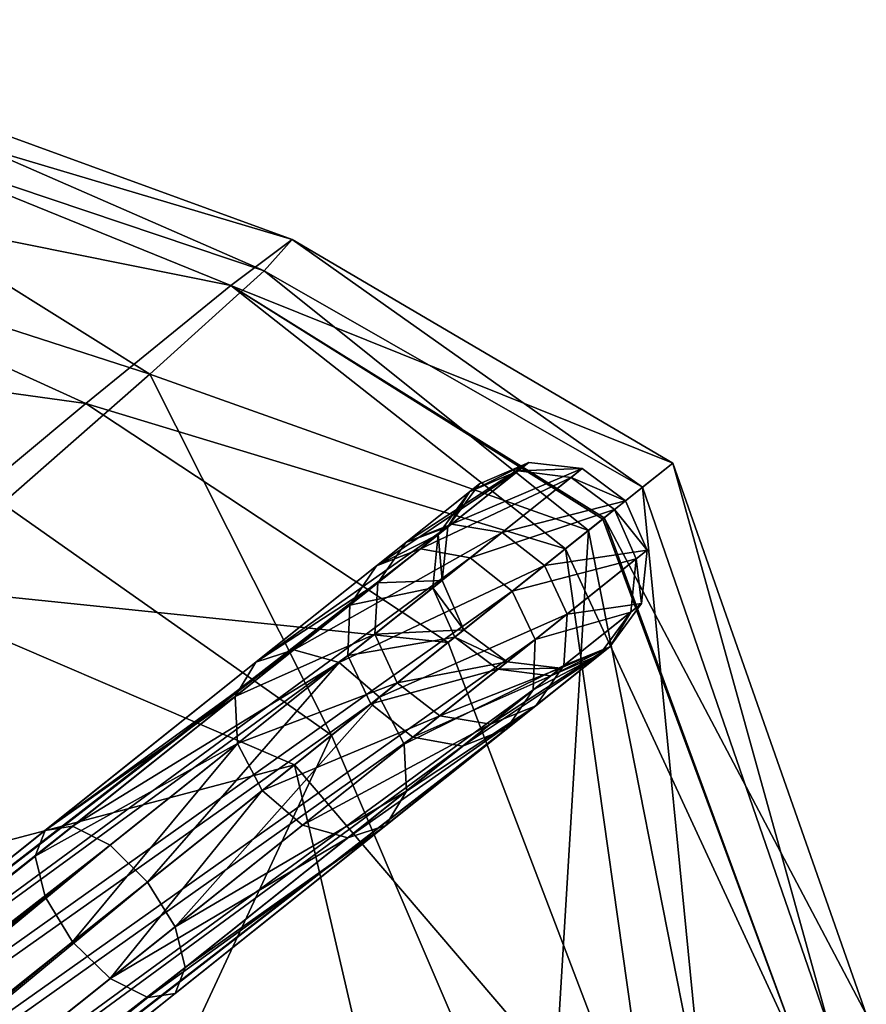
# Model space of a CAD drawing. Header units: millimetres. Extents: x 3 to 496, y 3 to 509.
# Tile 445 of 445: x 435 to 451, y 403 to 422. Entities that reach past the tile are written whole.
import ezdxf

# ---------------------------------------------------------------- set-up
doc = ezdxf.new("R2010")
doc.units = ezdxf.units.MM
doc.header["$LTSCALE"] = 25.4
doc.layers.get('0').update_dxf_attribs({"true_color": 0xff5454})

# ---------------------------------------------------------------- blocks, each defined once
blk = doc.blocks.new('FORM-M-9673.STL#1')
at = {"color": 0}
mesh = blk.add_polyface(dxfattribs=at)
corners = [(427.276, 421.373, 171.96), (428.283, 421.846, 165.02), (439.842, 417.629, 165.656)]
mesh.append_faces([[corners[k] for k in face] for face in [(0, 1, 2)]], dxfattribs={"color": 0})
mesh = blk.add_polyface(dxfattribs=at)
corners = [(428.283, 421.846, 165.02), (427.708, 420.928, 157.845), (439.301, 417.034, 158.385)]
mesh.append_faces([[corners[k] for k in face] for face in [(0, 1, 2)]], dxfattribs={"color": 0})
mesh = blk.add_polyface(dxfattribs=at)
corners = [(439.842, 417.629, 165.656), (428.283, 421.846, 165.02), (439.301, 417.034, 158.385)]
mesh.append_faces([[corners[k] for k in face] for face in [(0, 1, 2)]], dxfattribs={"color": 0})
mesh = blk.add_polyface(dxfattribs=at)
corners = [(424.779, 419.543, 177.961), (427.276, 421.373, 171.96), (438.665, 416.753, 172.748)]
mesh.append_faces([[corners[k] for k in face] for face in [(0, 1, 2)]], dxfattribs={"color": 0})
mesh = blk.add_polyface(dxfattribs=at)
corners = [(438.665, 416.753, 172.748), (427.276, 421.373, 171.96), (439.842, 417.629, 165.656)]
mesh.append_faces([[corners[k] for k in face] for face in [(0, 1, 2)]], dxfattribs={"color": 0})
mesh = blk.add_polyface(dxfattribs=at)
corners = [(427.708, 420.928, 157.845), (425.629, 418.757, 151.135), (437.112, 415.051, 151.648)]
mesh.append_faces([[corners[k] for k in face] for face in [(0, 1, 2)]], dxfattribs={"color": 0})
mesh = blk.add_polyface(dxfattribs=at)
corners = [(439.301, 417.034, 158.385), (427.708, 420.928, 157.845), (437.112, 415.051, 151.648)]
mesh.append_faces([[corners[k] for k in face] for face in [(0, 1, 2)]], dxfattribs={"color": 0})
mesh = blk.add_polyface(dxfattribs=at)
corners = [(421.037, 416.544, 182.405), (424.779, 419.543, 177.961), (435.879, 414.485, 178.947)]
mesh.append_faces([[corners[k] for k in face] for face in [(0, 1, 2)]], dxfattribs={"color": 0})
mesh = blk.add_polyface(dxfattribs=at)
corners = [(435.879, 414.485, 178.947), (424.779, 419.543, 177.961), (438.665, 416.753, 172.748)]
mesh.append_faces([[corners[k] for k in face] for face in [(0, 1, 2)]], dxfattribs={"color": 0})
mesh = blk.add_polyface(dxfattribs=at)
corners = [(437.112, 415.051, 151.648), (425.629, 418.757, 151.135), (434.286, 412.572, 145.302)]
mesh.append_faces([[corners[k] for k in face] for face in [(0, 1, 2)]], dxfattribs={"color": 0})
mesh = blk.add_polyface(dxfattribs=at)
corners = [(438.665, 416.753, 172.748), (439.842, 417.629, 165.656), (447.139, 413.346, 165.245)]
mesh.append_faces([[corners[k] for k in face] for face in [(0, 1, 2)]], dxfattribs={"color": 0})
mesh = blk.add_polyface(dxfattribs=at)
corners = [(439.842, 417.629, 165.656), (439.301, 417.034, 158.385), (446.559, 412.884, 158.793)]
mesh.append_faces([[corners[k] for k in face] for face in [(0, 1, 2)]], dxfattribs={"color": 0})
mesh = blk.add_polyface(dxfattribs=at)
corners = [(439.842, 417.629, 165.656), (446.559, 412.884, 158.793), (447.139, 413.346, 165.245)]
mesh.append_faces([[corners[k] for k in face] for face in [(0, 1, 2)]], dxfattribs={"color": 0})
mesh = blk.add_polyface(dxfattribs=at)
corners = [(439.301, 417.034, 158.385), (437.112, 415.051, 151.648), (445.521, 412.055, 155.066)]
mesh.append_faces([[corners[k] for k in face] for face in [(0, 1, 2)]], dxfattribs={"color": 0})
mesh = blk.add_polyface(dxfattribs=at)
corners = [(446.559, 412.884, 158.793), (439.301, 417.034, 158.385), (445.521, 412.055, 155.066)]
mesh.append_faces([[corners[k] for k in face] for face in [(0, 1, 2)]], dxfattribs={"color": 0})
mesh = blk.add_polyface(dxfattribs=at)
corners = [(435.879, 414.485, 178.947), (438.665, 416.753, 172.748), (445.08, 411.704, 175.322)]
mesh.append_faces([[corners[k] for k in face] for face in [(0, 1, 2)]], dxfattribs={"color": 0})
mesh = blk.add_polyface(dxfattribs=at)
corners = [(445.08, 411.704, 175.322), (438.665, 416.753, 172.748), (445.794, 412.273, 173.37)]
mesh.append_faces([[corners[k] for k in face] for face in [(0, 1, 2)]], dxfattribs={"color": 0})
mesh = blk.add_polyface(dxfattribs=at)
corners = [(445.824, 412.297, 173.275), (438.665, 416.753, 172.748), (447.139, 413.346, 165.245)]
mesh.append_faces([[corners[k] for k in face] for face in [(0, 1, 2)]], dxfattribs={"color": 0})
mesh = blk.add_polyface(dxfattribs=at)
corners = [(445.794, 412.273, 173.37), (438.665, 416.753, 172.748), (445.824, 412.297, 173.275)]
mesh.append_faces([[corners[k] for k in face] for face in [(0, 1, 2)]], dxfattribs={"color": 0})
mesh = blk.add_polyface(dxfattribs=at)
corners = [(435.879, 414.485, 178.947), (431.751, 411.048, 183.612), (421.037, 416.544, 182.405)]
mesh.append_faces([[corners[k] for k in face] for face in [(0, 1, 2)]], dxfattribs={"color": 0})
mesh = blk.add_polyface(dxfattribs=at)
corners = [(437.112, 415.051, 151.648), (434.286, 412.572, 145.302), (440.593, 408.126, 144.291)]
mesh.append_faces([[corners[k] for k in face] for face in [(0, 1, 2)]], dxfattribs={"color": 0})
mesh = blk.add_polyface(dxfattribs=at)
corners = [(445.521, 412.055, 155.066), (437.112, 415.051, 151.648), (440.593, 408.126, 144.291)]
mesh.append_faces([[corners[k] for k in face] for face in [(0, 1, 2)]], dxfattribs={"color": 0})
mesh = blk.add_polyface(dxfattribs=at)
corners = [(442.828, 409.908, 179.573), (431.751, 411.048, 183.612), (435.879, 414.485, 178.947)]
mesh.append_faces([[corners[k] for k in face] for face in [(0, 1, 2)]], dxfattribs={"color": 0})
mesh = blk.add_polyface(dxfattribs=at)
corners = [(442.828, 409.908, 179.573), (435.879, 414.485, 178.947), (445.08, 411.704, 175.322)]
mesh.append_faces([[corners[k] for k in face] for face in [(0, 1, 2)]], dxfattribs={"color": 0})
mesh = blk.add_polyface(dxfattribs=at)
corners = [(442.02, 411.821, 173.259), (444.378, 413.359, 167.201), (443.435, 412.95, 167.078), (442.892, 412.174, 173.691)]
mesh.append_faces([[corners[k] for k in face] for face in [(0, 1, 2), (1, 0, 3)]], dxfattribs={"vtx0": -1, "color": 0})
mesh = blk.add_polyface(dxfattribs=at)
corners = [(442.892, 412.174, 173.691), (445.402, 413.24, 167.291), (444.378, 413.359, 167.201), (443.865, 412.014, 174.007)]
mesh.append_faces([[corners[k] for k in face] for face in [(0, 1, 2), (1, 0, 3)]], dxfattribs={"vtx0": -1, "color": 0})
mesh = blk.add_polyface(dxfattribs=at)
corners = [(443.241, 412.796, 160.643), (444.378, 413.359, 167.201), (444.174, 413.197, 160.444), (443.435, 412.95, 167.078)]
mesh.append_faces([[corners[k] for k in face] for face in [(0, 1, 2), (1, 0, 3)]], dxfattribs={"vtx0": -1, "color": 0})
mesh = blk.add_polyface(dxfattribs=at)
corners = [(443.865, 412.014, 174.007), (446.234, 412.624, 167.324), (445.402, 413.24, 167.291), (444.677, 411.382, 174.123)]
mesh.append_faces([[corners[k] for k in face] for face in [(0, 1, 2), (1, 0, 3)]], dxfattribs={"vtx0": -1, "color": 0})
mesh = blk.add_polyface(dxfattribs=at)
corners = [(444.174, 413.197, 160.444), (445.402, 413.24, 167.291), (445.192, 413.072, 160.298), (444.378, 413.359, 167.201)]
mesh.append_faces([[corners[k] for k in face] for face in [(0, 1, 2), (1, 0, 3)]], dxfattribs={"vtx0": -1, "color": 0})
mesh = blk.add_polyface(dxfattribs=at)
corners = [(445.192, 413.072, 160.298), (446.234, 412.624, 167.324), (446.021, 412.454, 160.245), (445.402, 413.24, 167.291)]
mesh.append_faces([[corners[k] for k in face] for face in [(0, 1, 2), (1, 0, 3)]], dxfattribs={"vtx0": -1, "color": 0})
mesh = blk.add_polyface(dxfattribs=at)
corners = [(447.139, 413.346, 165.245), (450.85, 402.778, 165.501), (445.824, 412.297, 173.275)]
mesh.append_faces([[corners[k] for k in face] for face in [(0, 1, 2)]], dxfattribs={"color": 0})
mesh = blk.add_polyface(dxfattribs=at)
corners = [(447.139, 413.346, 165.245), (446.559, 412.884, 158.793), (450.17, 402.423, 158.225)]
mesh.append_faces([[corners[k] for k in face] for face in [(0, 1, 2)]], dxfattribs={"color": 0})
mesh = blk.add_polyface(dxfattribs=at)
corners = [(447.139, 413.346, 165.245), (450.17, 402.423, 158.225), (450.85, 402.778, 165.501)]
mesh.append_faces([[corners[k] for k in face] for face in [(0, 1, 2)]], dxfattribs={"color": 0})
mesh = blk.add_polyface(dxfattribs=at)
corners = [(441.458, 411.374, 154.62), (444.174, 413.197, 160.444), (442.303, 411.704, 154.12), (443.241, 412.796, 160.643)]
mesh.append_faces([[corners[k] for k in face] for face in [(0, 1, 2), (1, 0, 3)]], dxfattribs={"vtx0": -1, "color": 0})
mesh = blk.add_polyface(dxfattribs=at)
corners = [(442.303, 411.704, 154.12), (445.192, 413.072, 160.298), (443.255, 411.527, 153.754), (444.174, 413.197, 160.444)]
mesh.append_faces([[corners[k] for k in face] for face in [(0, 1, 2), (1, 0, 3)]], dxfattribs={"vtx0": -1, "color": 0})
mesh = blk.add_polyface(dxfattribs=at)
corners = [(443.255, 411.527, 153.754), (446.021, 412.454, 160.245), (444.06, 410.89, 153.62), (445.192, 413.072, 160.298)]
mesh.append_faces([[corners[k] for k in face] for face in [(0, 1, 2), (1, 0, 3)]], dxfattribs={"vtx0": -1, "color": 0})
mesh = blk.add_polyface(dxfattribs=at)
corners = [(442.02, 411.821, 173.259), (442.826, 412.122, 166.955), (441.482, 411.05, 172.827), (443.435, 412.95, 167.078)]
mesh.append_faces([[corners[k] for k in face] for face in [(0, 1, 2), (1, 0, 3)]], dxfattribs={"vtx0": -1, "color": 0})
mesh = blk.add_polyface(dxfattribs=at)
corners = [(442.826, 412.122, 166.955), (443.241, 412.796, 160.643), (442.642, 411.975, 160.842), (443.435, 412.95, 167.078)]
mesh.append_faces([[corners[k] for k in face] for face in [(0, 1, 2), (1, 0, 3)]], dxfattribs={"vtx0": -1, "color": 0})
mesh = blk.add_polyface(dxfattribs=at)
corners = [(446.559, 412.884, 158.793), (445.521, 412.055, 155.066), (447.751, 400.738, 151.484)]
mesh.append_faces([[corners[k] for k in face] for face in [(0, 1, 2)]], dxfattribs={"color": 0})
mesh = blk.add_polyface(dxfattribs=at)
corners = [(446.559, 412.884, 158.793), (447.751, 400.738, 151.484), (450.17, 402.423, 158.225)]
mesh.append_faces([[corners[k] for k in face] for face in [(0, 1, 2)]], dxfattribs={"color": 0})
mesh = blk.add_polyface(dxfattribs=at)
corners = [(442.642, 411.975, 160.842), (441.458, 411.374, 154.62), (440.948, 410.624, 155.12), (443.241, 412.796, 160.643)]
mesh.append_faces([[corners[k] for k in face] for face in [(0, 1, 2), (1, 0, 3)]], dxfattribs={"vtx0": -1, "color": 0})
mesh = blk.add_polyface(dxfattribs=at)
corners = [(434.286, 412.572, 145.302), (428.185, 398.231, 121.278), (440.593, 408.126, 144.291)]
mesh.append_faces([[corners[k] for k in face] for face in [(0, 1, 2)]], dxfattribs={"color": 0})
mesh = blk.add_polyface(dxfattribs=at)
corners = [(446.649, 411.676, 167.291), (444.677, 411.382, 174.123), (445.111, 410.45, 174.007), (446.234, 412.624, 167.324)]
mesh.append_faces([[corners[k] for k in face] for face in [(0, 1, 2), (1, 0, 3)]], dxfattribs={"vtx0": -1, "color": 0})
mesh = blk.add_polyface(dxfattribs=at)
corners = [(446.021, 412.454, 160.245), (446.649, 411.676, 167.291), (446.439, 411.508, 160.298), (446.234, 412.624, 167.324)]
mesh.append_faces([[corners[k] for k in face] for face in [(0, 1, 2), (1, 0, 3)]], dxfattribs={"vtx0": -1, "color": 0})
mesh = blk.add_polyface(dxfattribs=at)
corners = [(444.06, 410.89, 153.62), (446.439, 411.508, 160.298), (444.502, 409.964, 153.754), (446.021, 412.454, 160.245)]
mesh.append_faces([[corners[k] for k in face] for face in [(0, 1, 2), (1, 0, 3)]], dxfattribs={"vtx0": -1, "color": 0})
mesh = blk.add_polyface(dxfattribs=at)
corners = [(445.824, 412.297, 173.275), (449.689, 401.751, 172.573), (445.794, 412.273, 173.37)]
mesh.append_faces([[corners[k] for k in face] for face in [(0, 1, 2)]], dxfattribs={"color": 0})
mesh = blk.add_polyface(dxfattribs=at)
corners = [(445.824, 412.297, 173.275), (450.85, 402.778, 165.501), (449.689, 401.751, 172.573)]
mesh.append_faces([[corners[k] for k in face] for face in [(0, 1, 2)]], dxfattribs={"color": 0})
mesh = blk.add_polyface(dxfattribs=at)
corners = [(439.142, 409.527, 178.543), (442.892, 412.174, 173.691), (442.02, 411.821, 173.259), (439.87, 409.765, 179.24)]
mesh.append_faces([[corners[k] for k in face] for face in [(0, 1, 2), (1, 0, 3)]], dxfattribs={"vtx0": -1, "color": 0})
mesh = blk.add_polyface(dxfattribs=at)
corners = [(439.87, 409.765, 179.24), (443.865, 412.014, 174.007), (442.892, 412.174, 173.691), (440.738, 409.52, 179.749)]
mesh.append_faces([[corners[k] for k in face] for face in [(0, 1, 2), (1, 0, 3)]], dxfattribs={"vtx0": -1, "color": 0})
mesh = blk.add_polyface(dxfattribs=at)
corners = [(441.482, 411.05, 172.827), (442.715, 411.096, 166.865), (441.422, 410.066, 172.511), (442.826, 412.122, 166.955)]
mesh.append_faces([[corners[k] for k in face] for face in [(0, 1, 2), (1, 0, 3)]], dxfattribs={"vtx0": -1, "color": 0})
mesh = blk.add_polyface(dxfattribs=at)
corners = [(442.715, 411.096, 166.865), (442.642, 411.975, 160.842), (442.538, 410.955, 160.987), (442.826, 412.122, 166.955)]
mesh.append_faces([[corners[k] for k in face] for face in [(0, 1, 2), (1, 0, 3)]], dxfattribs={"vtx0": -1, "color": 0})
mesh = blk.add_polyface(dxfattribs=at)
corners = [(445.794, 412.273, 173.37), (449.689, 401.751, 172.573), (445.08, 411.704, 175.322)]
mesh.append_faces([[corners[k] for k in face] for face in [(0, 1, 2)]], dxfattribs={"color": 0})
mesh = blk.add_polyface(dxfattribs=at)
corners = [(445.521, 412.055, 155.066), (440.593, 408.126, 144.291), (444.702, 398.537, 145.133)]
mesh.append_faces([[corners[k] for k in face] for face in [(0, 1, 2)]], dxfattribs={"color": 0})
mesh = blk.add_polyface(dxfattribs=at)
corners = [(440.738, 409.52, 179.749), (444.677, 411.382, 174.123), (443.865, 412.014, 174.007), (441.512, 408.858, 179.936)]
mesh.append_faces([[corners[k] for k in face] for face in [(0, 1, 2), (1, 0, 3)]], dxfattribs={"vtx0": -1, "color": 0})
mesh = blk.add_polyface(dxfattribs=at)
corners = [(442.538, 410.955, 160.987), (440.948, 410.624, 155.12), (440.909, 409.657, 155.486), (442.642, 411.975, 160.842)]
mesh.append_faces([[corners[k] for k in face] for face in [(0, 1, 2), (1, 0, 3)]], dxfattribs={"vtx0": -1, "color": 0})
mesh = blk.add_polyface(dxfattribs=at)
corners = [(445.521, 412.055, 155.066), (444.702, 398.537, 145.133), (447.751, 400.738, 151.484)]
mesh.append_faces([[corners[k] for k in face] for face in [(0, 1, 2)]], dxfattribs={"color": 0})
mesh = blk.add_polyface(dxfattribs=at)
corners = [(439.142, 409.527, 178.543), (441.482, 411.05, 172.827), (438.748, 408.87, 177.847), (442.02, 411.821, 173.259)]
mesh.append_faces([[corners[k] for k in face] for face in [(0, 1, 2), (1, 0, 3)]], dxfattribs={"vtx0": -1, "color": 0})
mesh = blk.add_polyface(dxfattribs=at)
corners = [(427.81, 400.49, 127.798), (442.303, 411.704, 154.12), (428.609, 400.784, 127.209), (441.458, 411.374, 154.62)]
mesh.append_faces([[corners[k] for k in face] for face in [(0, 1, 2), (1, 0, 3)]], dxfattribs={"vtx0": -1, "color": 0})
mesh = blk.add_polyface(dxfattribs=at)
corners = [(428.609, 400.784, 127.209), (443.255, 411.527, 153.754), (429.527, 400.58, 126.777), (442.303, 411.704, 154.12)]
mesh.append_faces([[corners[k] for k in face] for face in [(0, 1, 2), (1, 0, 3)]], dxfattribs={"vtx0": -1, "color": 0})
mesh = blk.add_polyface(dxfattribs=at)
corners = [(445.08, 411.704, 175.322), (446.812, 399.457, 178.702), (442.828, 409.908, 179.573)]
mesh.append_faces([[corners[k] for k in face] for face in [(0, 1, 2)]], dxfattribs={"color": 0})
mesh = blk.add_polyface(dxfattribs=at)
corners = [(446.538, 410.651, 167.201), (445.111, 410.45, 174.007), (445.052, 409.466, 173.691), (446.649, 411.676, 167.291)]
mesh.append_faces([[corners[k] for k in face] for face in [(0, 1, 2), (1, 0, 3)]], dxfattribs={"vtx0": -1, "color": 0})
mesh = blk.add_polyface(dxfattribs=at)
corners = [(445.08, 411.704, 175.322), (449.689, 401.751, 172.573), (446.812, 399.457, 178.702)]
mesh.append_faces([[corners[k] for k in face] for face in [(0, 1, 2)]], dxfattribs={"color": 0})
mesh = blk.add_polyface(dxfattribs=at)
corners = [(446.439, 411.508, 160.298), (446.538, 410.651, 167.201), (446.334, 410.489, 160.444), (446.649, 411.676, 167.291)]
mesh.append_faces([[corners[k] for k in face] for face in [(0, 1, 2), (1, 0, 3)]], dxfattribs={"vtx0": -1, "color": 0})
mesh = blk.add_polyface(dxfattribs=at)
corners = [(440.948, 410.624, 155.12), (427.81, 400.49, 127.798), (427.345, 399.776, 128.387), (441.458, 411.374, 154.62)]
mesh.append_faces([[corners[k] for k in face] for face in [(0, 1, 2), (1, 0, 3)]], dxfattribs={"vtx0": -1, "color": 0})
mesh = blk.add_polyface(dxfattribs=at)
corners = [(429.527, 400.58, 126.777), (444.06, 410.89, 153.62), (430.32, 399.933, 126.619), (443.255, 411.527, 153.754)]
mesh.append_faces([[corners[k] for k in face] for face in [(0, 1, 2), (1, 0, 3)]], dxfattribs={"vtx0": -1, "color": 0})
mesh = blk.add_polyface(dxfattribs=at)
corners = [(445.111, 410.45, 174.007), (441.512, 408.858, 179.936), (441.985, 407.956, 179.749), (444.677, 411.382, 174.123)]
mesh.append_faces([[corners[k] for k in face] for face in [(0, 1, 2), (1, 0, 3)]], dxfattribs={"vtx0": -1, "color": 0})
mesh = blk.add_polyface(dxfattribs=at)
corners = [(444.502, 409.964, 153.754), (446.334, 410.489, 160.444), (444.462, 408.996, 154.12), (446.439, 411.508, 160.298)]
mesh.append_faces([[corners[k] for k in face] for face in [(0, 1, 2), (1, 0, 3)]], dxfattribs={"vtx0": -1, "color": 0})
mesh = blk.add_polyface(dxfattribs=at)
corners = [(439.882, 407.558, 183.088), (421.987, 402.838, 190.35), (431.751, 411.048, 183.612)]
mesh.append_faces([[corners[k] for k in face] for face in [(0, 1, 2)]], dxfattribs={"color": 0})
mesh = blk.add_polyface(dxfattribs=at)
corners = [(442.828, 409.908, 179.573), (439.882, 407.558, 183.088), (431.751, 411.048, 183.612)]
mesh.append_faces([[corners[k] for k in face] for face in [(0, 1, 2)]], dxfattribs={"color": 0})
mesh = blk.add_polyface(dxfattribs=at)
corners = [(438.748, 408.87, 177.847), (441.422, 410.066, 172.511), (438.793, 407.97, 177.338), (441.482, 411.05, 172.827)]
mesh.append_faces([[corners[k] for k in face] for face in [(0, 1, 2), (1, 0, 3)]], dxfattribs={"vtx0": -1, "color": 0})
mesh = blk.add_polyface(dxfattribs=at)
corners = [(441.422, 410.066, 172.511), (443.13, 410.149, 166.832), (441.856, 409.133, 172.395), (442.715, 411.096, 166.865)]
mesh.append_faces([[corners[k] for k in face] for face in [(0, 1, 2), (1, 0, 3)]], dxfattribs={"vtx0": -1, "color": 0})
mesh = blk.add_polyface(dxfattribs=at)
corners = [(443.13, 410.149, 166.832), (442.538, 410.955, 160.987), (442.956, 410.01, 161.041), (442.715, 411.096, 166.865)]
mesh.append_faces([[corners[k] for k in face] for face in [(0, 1, 2), (1, 0, 3)]], dxfattribs={"vtx0": -1, "color": 0})
mesh = blk.add_polyface(dxfattribs=at)
corners = [(430.32, 399.933, 126.619), (444.502, 409.964, 153.754), (430.774, 399.016, 126.777), (444.06, 410.89, 153.62)]
mesh.append_faces([[corners[k] for k in face] for face in [(0, 1, 2), (1, 0, 3)]], dxfattribs={"vtx0": -1, "color": 0})
mesh = blk.add_polyface(dxfattribs=at)
corners = [(442.956, 410.01, 161.041), (440.909, 409.657, 155.486), (441.351, 408.73, 155.62), (442.538, 410.955, 160.987)]
mesh.append_faces([[corners[k] for k in face] for face in [(0, 1, 2), (1, 0, 3)]], dxfattribs={"vtx0": -1, "color": 0})
mesh = blk.add_polyface(dxfattribs=at)
corners = [(440.909, 409.657, 155.486), (427.345, 399.776, 128.387), (427.34, 398.835, 128.819), (440.948, 410.624, 155.12)]
mesh.append_faces([[corners[k] for k in face] for face in [(0, 1, 2), (1, 0, 3)]], dxfattribs={"vtx0": -1, "color": 0})
mesh = blk.add_polyface(dxfattribs=at)
corners = [(445.929, 409.823, 167.078), (445.052, 409.466, 173.691), (444.514, 408.694, 173.259), (446.538, 410.651, 167.201)]
mesh.append_faces([[corners[k] for k in face] for face in [(0, 1, 2), (1, 0, 3)]], dxfattribs={"vtx0": -1, "color": 0})
mesh = blk.add_polyface(dxfattribs=at)
corners = [(446.334, 410.489, 160.444), (445.929, 409.823, 167.078), (445.735, 409.668, 160.643), (446.538, 410.651, 167.201)]
mesh.append_faces([[corners[k] for k in face] for face in [(0, 1, 2), (1, 0, 3)]], dxfattribs={"vtx0": -1, "color": 0})
mesh = blk.add_polyface(dxfattribs=at)
corners = [(445.052, 409.466, 173.691), (441.985, 407.956, 179.749), (442.03, 407.056, 179.24), (445.111, 410.45, 174.007)]
mesh.append_faces([[corners[k] for k in face] for face in [(0, 1, 2), (1, 0, 3)]], dxfattribs={"vtx0": -1, "color": 0})
mesh = blk.add_polyface(dxfattribs=at)
corners = [(444.462, 408.996, 154.12), (445.735, 409.668, 160.643), (443.952, 408.247, 154.62), (446.334, 410.489, 160.444)]
mesh.append_faces([[corners[k] for k in face] for face in [(0, 1, 2), (1, 0, 3)]], dxfattribs={"vtx0": -1, "color": 0})
mesh = blk.add_polyface(dxfattribs=at)
corners = [(438.793, 407.97, 177.338), (441.856, 409.133, 172.395), (439.267, 407.068, 177.151), (441.422, 410.066, 172.511)]
mesh.append_faces([[corners[k] for k in face] for face in [(0, 1, 2), (1, 0, 3)]], dxfattribs={"vtx0": -1, "color": 0})
mesh = blk.add_polyface(dxfattribs=at)
corners = [(443.961, 409.533, 166.865), (441.856, 409.133, 172.395), (443.13, 410.149, 166.832), (442.669, 408.502, 172.511)]
mesh.append_faces([[corners[k] for k in face] for face in [(0, 1, 2), (1, 0, 3)]], dxfattribs={"vtx0": -1, "color": 0})
mesh = blk.add_polyface(dxfattribs=at)
corners = [(443.961, 409.533, 166.865), (442.956, 410.01, 161.041), (443.785, 409.392, 160.987), (443.13, 410.149, 166.832)]
mesh.append_faces([[corners[k] for k in face] for face in [(0, 1, 2), (1, 0, 3)]], dxfattribs={"vtx0": -1, "color": 0})
mesh = blk.add_polyface(dxfattribs=at)
corners = [(430.774, 399.016, 126.777), (444.462, 408.996, 154.12), (430.768, 398.075, 127.209), (444.502, 409.964, 153.754)]
mesh.append_faces([[corners[k] for k in face] for face in [(0, 1, 2), (1, 0, 3)]], dxfattribs={"vtx0": -1, "color": 0})
mesh = blk.add_polyface(dxfattribs=at)
corners = [(446.812, 399.457, 178.702), (439.882, 407.558, 183.088), (442.828, 409.908, 179.573)]
mesh.append_faces([[corners[k] for k in face] for face in [(0, 1, 2)]], dxfattribs={"color": 0})
mesh = blk.add_polyface(dxfattribs=at)
corners = [(443.785, 409.392, 160.987), (441.351, 408.73, 155.62), (442.156, 408.093, 155.486), (442.956, 410.01, 161.041)]
mesh.append_faces([[corners[k] for k in face] for face in [(0, 1, 2), (1, 0, 3)]], dxfattribs={"vtx0": -1, "color": 0})
mesh = blk.add_polyface(dxfattribs=at)
corners = [(441.351, 408.73, 155.62), (427.34, 398.835, 128.819), (427.794, 397.919, 128.977), (440.909, 409.657, 155.486)]
mesh.append_faces([[corners[k] for k in face] for face in [(0, 1, 2), (1, 0, 3)]], dxfattribs={"vtx0": -1, "color": 0})
mesh = blk.add_polyface(dxfattribs=at)
corners = [(435.101, 406.304, 182.385), (439.87, 409.765, 179.24), (439.142, 409.527, 178.543), (435.627, 406.381, 183.273)]
mesh.append_faces([[corners[k] for k in face] for face in [(0, 1, 2), (1, 0, 3)]], dxfattribs={"vtx0": -1, "color": 0})
mesh = blk.add_polyface(dxfattribs=at)
corners = [(435.627, 406.381, 183.273), (440.738, 409.52, 179.749), (439.87, 409.765, 179.24), (436.346, 406.018, 183.923)]
mesh.append_faces([[corners[k] for k in face] for face in [(0, 1, 2), (1, 0, 3)]], dxfattribs={"vtx0": -1, "color": 0})
mesh = blk.add_polyface(dxfattribs=at)
corners = [(445.735, 409.668, 160.643), (443.108, 407.916, 155.12), (443.952, 408.247, 154.62), (444.802, 409.267, 160.842)]
mesh.append_faces([[corners[k] for k in face] for face in [(0, 1, 2), (1, 0, 3)]], dxfattribs={"vtx0": -1, "color": 0})
mesh = blk.add_polyface(dxfattribs=at)
corners = [(445.929, 409.823, 167.078), (443.641, 408.341, 172.827), (444.986, 409.413, 166.955), (444.514, 408.694, 173.259)]
mesh.append_faces([[corners[k] for k in face] for face in [(0, 1, 2), (1, 0, 3)]], dxfattribs={"vtx0": -1, "color": 0})
mesh = blk.add_polyface(dxfattribs=at)
corners = [(445.929, 409.823, 167.078), (444.802, 409.267, 160.842), (445.735, 409.668, 160.643), (444.986, 409.413, 166.955)]
mesh.append_faces([[corners[k] for k in face] for face in [(0, 1, 2), (1, 0, 3)]], dxfattribs={"vtx0": -1, "color": 0})
mesh = blk.add_polyface(dxfattribs=at)
corners = [(435.101, 406.304, 182.385), (438.748, 408.87, 177.847), (434.909, 405.808, 181.496), (439.142, 409.527, 178.543)]
mesh.append_faces([[corners[k] for k in face] for face in [(0, 1, 2), (1, 0, 3)]], dxfattribs={"vtx0": -1, "color": 0})
mesh = blk.add_polyface(dxfattribs=at)
corners = [(437.066, 405.313, 184.161), (440.738, 409.52, 179.749), (436.346, 406.018, 183.923), (441.512, 408.858, 179.936)]
mesh.append_faces([[corners[k] for k in face] for face in [(0, 1, 2), (1, 0, 3)]], dxfattribs={"vtx0": -1, "color": 0})
mesh = blk.add_polyface(dxfattribs=at)
corners = [(444.514, 408.694, 173.259), (442.03, 407.056, 179.24), (441.636, 406.399, 178.543), (445.052, 409.466, 173.691)]
mesh.append_faces([[corners[k] for k in face] for face in [(0, 1, 2), (1, 0, 3)]], dxfattribs={"vtx0": -1, "color": 0})
mesh = blk.add_polyface(dxfattribs=at)
corners = [(444.986, 409.413, 166.955), (442.669, 408.502, 172.511), (443.961, 409.533, 166.865), (443.641, 408.341, 172.827)]
mesh.append_faces([[corners[k] for k in face] for face in [(0, 1, 2), (1, 0, 3)]], dxfattribs={"vtx0": -1, "color": 0})
mesh = blk.add_polyface(dxfattribs=at)
corners = [(444.986, 409.413, 166.955), (443.785, 409.392, 160.987), (444.802, 409.267, 160.842), (443.961, 409.533, 166.865)]
mesh.append_faces([[corners[k] for k in face] for face in [(0, 1, 2), (1, 0, 3)]], dxfattribs={"vtx0": -1, "color": 0})
mesh = blk.add_polyface(dxfattribs=at)
corners = [(444.802, 409.267, 160.842), (442.156, 408.093, 155.486), (443.108, 407.916, 155.12), (443.785, 409.392, 160.987)]
mesh.append_faces([[corners[k] for k in face] for face in [(0, 1, 2), (1, 0, 3)]], dxfattribs={"vtx0": -1, "color": 0})
mesh = blk.add_polyface(dxfattribs=at)
corners = [(442.669, 408.502, 172.511), (439.267, 407.068, 177.151), (441.856, 409.133, 172.395), (440.04, 406.406, 177.338)]
mesh.append_faces([[corners[k] for k in face] for face in [(0, 1, 2), (1, 0, 3)]], dxfattribs={"vtx0": -1, "color": 0})
mesh = blk.add_polyface(dxfattribs=at)
corners = [(430.768, 398.075, 127.209), (443.952, 408.247, 154.62), (430.304, 397.362, 127.798), (444.462, 408.996, 154.12)]
mesh.append_faces([[corners[k] for k in face] for face in [(0, 1, 2), (1, 0, 3)]], dxfattribs={"vtx0": -1, "color": 0})
mesh = blk.add_polyface(dxfattribs=at)
corners = [(442.156, 408.093, 155.486), (427.794, 397.919, 128.977), (428.586, 397.272, 128.819), (441.351, 408.73, 155.62)]
mesh.append_faces([[corners[k] for k in face] for face in [(0, 1, 2), (1, 0, 3)]], dxfattribs={"vtx0": -1, "color": 0})
mesh = blk.add_polyface(dxfattribs=at)
corners = [(434.909, 405.808, 181.496), (438.793, 407.97, 177.338), (435.102, 405.026, 180.846), (438.748, 408.87, 177.847)]
mesh.append_faces([[corners[k] for k in face] for face in [(0, 1, 2), (1, 0, 3)]], dxfattribs={"vtx0": -1, "color": 0})
mesh = blk.add_polyface(dxfattribs=at)
corners = [(437.593, 404.454, 183.923), (441.512, 408.858, 179.936), (437.066, 405.313, 184.161), (441.985, 407.956, 179.749)]
mesh.append_faces([[corners[k] for k in face] for face in [(0, 1, 2), (1, 0, 3)]], dxfattribs={"vtx0": -1, "color": 0})
mesh = blk.add_polyface(dxfattribs=at)
corners = [(444.514, 408.694, 173.259), (440.908, 406.161, 177.847), (443.641, 408.341, 172.827), (441.636, 406.399, 178.543)]
mesh.append_faces([[corners[k] for k in face] for face in [(0, 1, 2), (1, 0, 3)]], dxfattribs={"vtx0": -1, "color": 0})
mesh = blk.add_polyface(dxfattribs=at)
corners = [(443.641, 408.341, 172.827), (440.04, 406.406, 177.338), (442.669, 408.502, 172.511), (440.908, 406.161, 177.847)]
mesh.append_faces([[corners[k] for k in face] for face in [(0, 1, 2), (1, 0, 3)]], dxfattribs={"vtx0": -1, "color": 0})
mesh = blk.add_polyface(dxfattribs=at)
corners = [(443.952, 408.247, 154.62), (429.505, 397.068, 128.387), (430.304, 397.362, 127.798), (443.108, 407.916, 155.12)]
mesh.append_faces([[corners[k] for k in face] for face in [(0, 1, 2), (1, 0, 3)]], dxfattribs={"vtx0": -1, "color": 0})
mesh = blk.add_polyface(dxfattribs=at)
corners = [(440.593, 408.126, 144.291), (428.185, 398.231, 121.278), (431.505, 388.643, 120.694)]
mesh.append_faces([[corners[k] for k in face] for face in [(0, 1, 2)]], dxfattribs={"color": 0})
mesh = blk.add_polyface(dxfattribs=at)
corners = [(443.108, 407.916, 155.12), (428.586, 397.272, 128.819), (429.505, 397.068, 128.387), (442.156, 408.093, 155.486)]
mesh.append_faces([[corners[k] for k in face] for face in [(0, 1, 2), (1, 0, 3)]], dxfattribs={"vtx0": -1, "color": 0})
mesh = blk.add_polyface(dxfattribs=at)
corners = [(440.593, 408.126, 144.291), (431.505, 388.643, 120.694), (444.702, 398.537, 145.133)]
mesh.append_faces([[corners[k] for k in face] for face in [(0, 1, 2)]], dxfattribs={"color": 0})
mesh = blk.add_polyface(dxfattribs=at)
corners = [(438.793, 407.97, 177.338), (435.629, 404.167, 180.608), (435.102, 405.026, 180.846), (439.267, 407.068, 177.151)]
mesh.append_faces([[corners[k] for k in face] for face in [(0, 1, 2), (1, 0, 3)]], dxfattribs={"vtx0": -1, "color": 0})
mesh = blk.add_polyface(dxfattribs=at)
corners = [(442.03, 407.056, 179.24), (437.593, 404.454, 183.923), (437.787, 403.672, 183.273), (441.985, 407.956, 179.749)]
mesh.append_faces([[corners[k] for k in face] for face in [(0, 1, 2), (1, 0, 3)]], dxfattribs={"vtx0": -1, "color": 0})
mesh = blk.add_polyface(dxfattribs=at)
corners = [(439.882, 407.558, 183.088), (430.359, 399.964, 189.724), (421.987, 402.838, 190.35)]
mesh.append_faces([[corners[k] for k in face] for face in [(0, 1, 2)]], dxfattribs={"color": 0})
mesh = blk.add_polyface(dxfattribs=at)
corners = [(442.534, 396.145, 183.259), (430.359, 399.964, 189.724), (439.882, 407.558, 183.088)]
mesh.append_faces([[corners[k] for k in face] for face in [(0, 1, 2)]], dxfattribs={"color": 0})
mesh = blk.add_polyface(dxfattribs=at)
corners = [(446.812, 399.457, 178.702), (442.534, 396.145, 183.259), (439.882, 407.558, 183.088)]
mesh.append_faces([[corners[k] for k in face] for face in [(0, 1, 2)]], dxfattribs={"color": 0})
mesh = blk.add_polyface(dxfattribs=at)
corners = [(439.267, 407.068, 177.151), (436.349, 403.462, 180.846), (435.629, 404.167, 180.608), (440.04, 406.406, 177.338)]
mesh.append_faces([[corners[k] for k in face] for face in [(0, 1, 2), (1, 0, 3)]], dxfattribs={"vtx0": -1, "color": 0})
mesh = blk.add_polyface(dxfattribs=at)
corners = [(441.636, 406.399, 178.543), (437.787, 403.672, 183.273), (437.595, 403.176, 182.385), (442.03, 407.056, 179.24)]
mesh.append_faces([[corners[k] for k in face] for face in [(0, 1, 2), (1, 0, 3)]], dxfattribs={"vtx0": -1, "color": 0})
mesh = blk.add_polyface(dxfattribs=at)
corners = [(389.962, 370.307, 212.247), (434.909, 405.808, 181.496), (389.77, 369.811, 211.359), (435.101, 406.304, 182.385)]
mesh.append_faces([[corners[k] for k in face] for face in [(0, 1, 2), (1, 0, 3)]], dxfattribs={"vtx0": -1, "color": 0})
mesh = blk.add_polyface(dxfattribs=at)
corners = [(389.962, 370.307, 212.247), (435.627, 406.381, 183.273), (435.101, 406.304, 182.385), (390.488, 370.384, 213.135)]
mesh.append_faces([[corners[k] for k in face] for face in [(0, 1, 2), (1, 0, 3)]], dxfattribs={"vtx0": -1, "color": 0})
mesh = blk.add_polyface(dxfattribs=at)
corners = [(390.488, 370.384, 213.135), (436.346, 406.018, 183.923), (435.627, 406.381, 183.273), (391.208, 370.021, 213.785)]
mesh.append_faces([[corners[k] for k in face] for face in [(0, 1, 2), (1, 0, 3)]], dxfattribs={"vtx0": -1, "color": 0})
mesh = blk.add_polyface(dxfattribs=at)
corners = [(440.908, 406.161, 177.847), (436.349, 403.462, 180.846), (440.04, 406.406, 177.338), (437.068, 403.099, 181.496)]
mesh.append_faces([[corners[k] for k in face] for face in [(0, 1, 2), (1, 0, 3)]], dxfattribs={"vtx0": -1, "color": 0})
mesh = blk.add_polyface(dxfattribs=at)
corners = [(441.636, 406.399, 178.543), (437.068, 403.099, 181.496), (440.908, 406.161, 177.847), (437.595, 403.176, 182.385)]
mesh.append_faces([[corners[k] for k in face] for face in [(0, 1, 2), (1, 0, 3)]], dxfattribs={"vtx0": -1, "color": 0})
mesh = blk.add_polyface(dxfattribs=at)
corners = [(391.927, 369.316, 214.023), (436.346, 406.018, 183.923), (391.208, 370.021, 213.785), (437.066, 405.313, 184.161)]
mesh.append_faces([[corners[k] for k in face] for face in [(0, 1, 2), (1, 0, 3)]], dxfattribs={"vtx0": -1, "color": 0})
mesh = blk.add_polyface(dxfattribs=at)
corners = [(389.77, 369.811, 211.359), (435.102, 405.026, 180.846), (389.964, 369.029, 210.708), (434.909, 405.808, 181.496)]
mesh.append_faces([[corners[k] for k in face] for face in [(0, 1, 2), (1, 0, 3)]], dxfattribs={"vtx0": -1, "color": 0})
mesh = blk.add_polyface(dxfattribs=at)
corners = [(392.455, 368.458, 213.785), (437.066, 405.313, 184.161), (391.927, 369.316, 214.023), (437.593, 404.454, 183.923)]
mesh.append_faces([[corners[k] for k in face] for face in [(0, 1, 2), (1, 0, 3)]], dxfattribs={"vtx0": -1, "color": 0})
mesh = blk.add_polyface(dxfattribs=at)
corners = [(435.102, 405.026, 180.846), (390.491, 368.17, 210.47), (389.964, 369.029, 210.708), (435.629, 404.167, 180.608)]
mesh.append_faces([[corners[k] for k in face] for face in [(0, 1, 2), (1, 0, 3)]], dxfattribs={"vtx0": -1, "color": 0})
mesh = blk.add_polyface(dxfattribs=at)
corners = [(437.787, 403.672, 183.273), (392.455, 368.458, 213.785), (392.648, 367.676, 213.135), (437.593, 404.454, 183.923)]
mesh.append_faces([[corners[k] for k in face] for face in [(0, 1, 2), (1, 0, 3)]], dxfattribs={"vtx0": -1, "color": 0})
mesh = blk.add_polyface(dxfattribs=at)
corners = [(435.629, 404.167, 180.608), (391.21, 367.465, 210.708), (390.491, 368.17, 210.47), (436.349, 403.462, 180.846)]
mesh.append_faces([[corners[k] for k in face] for face in [(0, 1, 2), (1, 0, 3)]], dxfattribs={"vtx0": -1, "color": 0})
mesh = blk.add_polyface(dxfattribs=at)
corners = [(437.595, 403.176, 182.385), (392.648, 367.676, 213.135), (392.456, 367.18, 212.247), (437.787, 403.672, 183.273)]
mesh.append_faces([[corners[k] for k in face] for face in [(0, 1, 2), (1, 0, 3)]], dxfattribs={"vtx0": -1, "color": 0})
mesh = blk.add_polyface(dxfattribs=at)
corners = [(437.068, 403.099, 181.496), (391.21, 367.465, 210.708), (436.349, 403.462, 180.846), (391.93, 367.103, 211.359)]
mesh.append_faces([[corners[k] for k in face] for face in [(0, 1, 2), (1, 0, 3)]], dxfattribs={"vtx0": -1, "color": 0})
mesh = blk.add_polyface(dxfattribs=at)
corners = [(437.595, 403.176, 182.385), (391.93, 367.103, 211.359), (437.068, 403.099, 181.496), (392.456, 367.18, 212.247)]
mesh.append_faces([[corners[k] for k in face] for face in [(0, 1, 2), (1, 0, 3)]], dxfattribs={"vtx0": -1, "color": 0})

msp = doc.modelspace()

# ---------------------------------------------------------------- block references
at = {"color": 7, "true_color": 0xf9f8f7}
msp.add_blockref('FORM-M-9673.STL#1', (0, 0), dxfattribs=at)

doc.saveas('drawing.dxf')
